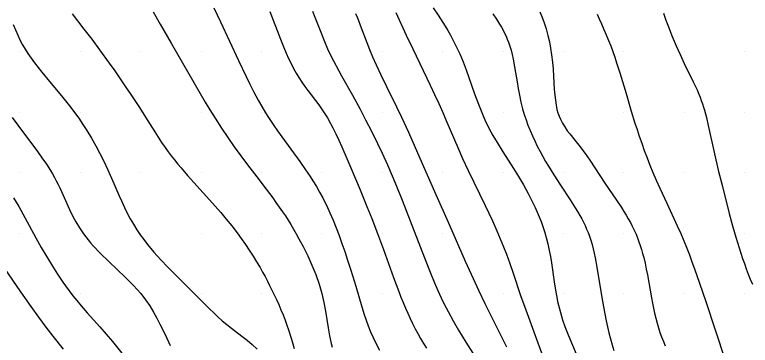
# Model space of a CAD drawing. Extents: x 2602990 to 2605851, y 618069 to 619180.
# Drawn here: x 2604249.6 to 2604310.5, y 618425.7 to 618453.1 of the extents above; entities that cross this region are included whole.
import ezdxf

# ---------------------------------------------------------------- set-up
doc = ezdxf.new("R2010")
doc.units = 0
for name, color, linetype in [('Default', 7, 'Continuous'), ('DTM Contours Major', 7, 'Continuous'), ('DTM Contours Minor', 7, 'Continuous'), ('Exist DTM Breakline', 7, 'Continuous'), ('Exist DTM Scan Elevation Point', 7, 'Continuous')]:
    doc.layers.add(name, color=color, linetype=linetype)

# ---------------------------------------------------------------- blocks, each defined once
blk = doc.blocks.new('POINT_DISPLAY')
at = {"layer": 'Default'}
blk.add_line((0, 0), (0, 0), dxfattribs=at)

msp = doc.modelspace()

# ---------------------------------------------------------------- linework, layer by layer
at = {"layer": 'DTM Contours Major'}
msp.add_lwpolyline([(2604274.21, 618453.374), (2604274.419, 618452.873), (2604274.907, 618451.641), (2604275.213, 618450.876), (2604275.474, 618450.265), (2604275.69, 618449.797), (2604275.952, 618449.271), (2604276.169, 618448.86), (2604276.628, 618448.026), (2604277.526, 618446.423), (2604278.154, 618445.267), (2604278.617, 618444.385), (2604279.119, 618443.401), (2604279.601, 618442.422), (2604279.983, 618441.619), (2604280.419, 618440.668), (2604280.821, 618439.75), (2604281.185, 618438.881), (2604281.647, 618437.739), (2604282.312, 618436.037), (2604283.493, 618432.957), (2604283.957, 618431.775), (2604284.318, 618430.891), (2604284.59, 618430.257), (2604284.874, 618429.641), (2604285.128, 618429.128), (2604285.454, 618428.508), (2604285.868, 618427.762), (2604286.316, 618426.99), (2604286.915, 618425.994), (2604287.488, 618425.069)], dxfattribs=at)
at = {"layer": 'DTM Contours Minor'}
for points in [[(2604266.054, 618453.651), (2604266.601, 618452.498), (2604268.093, 618449.296), (2604268.722, 618447.973), (2604269.034, 618447.337), (2604269.343, 618446.728), (2604269.722, 618446.013), (2604270.019, 618445.483), (2604270.324, 618444.972), (2604270.578, 618444.568), (2604271.008, 618443.922), (2604271.311, 618443.487), (2604271.669, 618442.984), (2604273.158, 618440.938), (2604273.641, 618440.254), (2604274.018, 618439.696), (2604274.252, 618439.333), (2604274.542, 618438.859), (2604274.812, 618438.388), (2604275.065, 618437.918), (2604275.218, 618437.616), (2604275.367, 618437.312), (2604275.65, 618436.699), (2604275.917, 618436.079), (2604276.17, 618435.456), (2604276.416, 618434.817), (2604276.656, 618434.16), (2604276.893, 618433.481), (2604277.127, 618432.779), (2604277.398, 618431.929), (2604277.793, 618430.624), (2604278.294, 618428.908), (2604278.496, 618428.269), (2604278.658, 618427.797), (2604278.834, 618427.323), (2604279.025, 618426.849), (2604279.233, 618426.374), (2604279.459, 618425.899), (2604279.758, 618425.326)], [(2604284.206, 618453.662), (2604284.617, 618453.044), (2604285.004, 618452.44), (2604285.19, 618452.14), (2604285.415, 618451.767), (2604285.632, 618451.391), (2604285.84, 618451.013), (2604286.04, 618450.632), (2604286.229, 618450.246), (2604286.409, 618449.855), (2604286.549, 618449.526), (2604286.683, 618449.194), (2604286.936, 618448.519), (2604287.637, 618446.527), (2604287.951, 618445.673), (2604288.114, 618445.258), (2604288.341, 618444.713), (2604288.578, 618444.189), (2604288.701, 618443.934), (2604288.827, 618443.684), (2604288.987, 618443.381), (2604289.152, 618443.086), (2604289.491, 618442.511), (2604289.971, 618441.743), (2604290.851, 618440.365), (2604291.266, 618439.691), (2604291.673, 618439.001), (2604291.875, 618438.642), (2604292.076, 618438.274), (2604292.272, 618437.897), (2604292.464, 618437.513), (2604292.644, 618437.133), (2604292.816, 618436.747), (2604292.981, 618436.355), (2604293.136, 618435.958), (2604293.281, 618435.556), (2604293.415, 618435.151), (2604293.565, 618434.636), (2604293.698, 618434.114), (2604293.813, 618433.583), (2604293.909, 618433.062), (2604293.993, 618432.537), (2604294.216, 618430.982), (2604294.325, 618430.289), (2604294.431, 618429.717), (2604294.51, 618429.349), (2604294.583, 618429.037), (2604294.661, 618428.731), (2604294.744, 618428.431), (2604294.831, 618428.136), (2604294.923, 618427.845), (2604295.115, 618427.284), (2604295.318, 618426.742), (2604295.644, 618425.933), (2604296.037, 618425.009)], [(2604254.327, 618453.168), (2604255.306, 618451.901), (2604255.948, 618451.053), (2604256.6, 618450.174), (2604257.389, 618449.083), (2604257.849, 618448.433), (2604258.305, 618447.778), (2604258.751, 618447.125), (2604259.184, 618446.48), (2604259.836, 618445.48), (2604260.586, 618444.293), (2604261.158, 618443.384), (2604261.442, 618442.942), (2604261.729, 618442.51), (2604262.021, 618442.089), (2604262.275, 618441.74), (2604262.533, 618441.398), (2604262.798, 618441.061), (2604263.069, 618440.728), (2604263.347, 618440.398), (2604263.887, 618439.778), (2604265.702, 618437.773), (2604266.164, 618437.25), (2604266.628, 618436.712), (2604267.088, 618436.162), (2604267.538, 618435.603), (2604267.974, 618435.037), (2604268.327, 618434.557), (2604268.666, 618434.075), (2604268.99, 618433.593), (2604269.3, 618433.112), (2604269.595, 618432.632), (2604269.876, 618432.156), (2604270.087, 618431.783), (2604270.289, 618431.413), (2604270.484, 618431.044), (2604270.672, 618430.677), (2604271.029, 618429.946), (2604271.229, 618429.517), (2604271.421, 618429.089), (2604271.605, 618428.662), (2604271.779, 618428.235), (2604271.944, 618427.808), (2604272.097, 618427.382), (2604272.228, 618426.994), (2604272.471, 618426.222), (2604272.703, 618425.461)], [(2604261.032, 618453.329), (2604261.624, 618452.299), (2604262.526, 618450.723), (2604265.345, 618445.849), (2604265.717, 618445.224), (2604266.158, 618444.508), (2604266.676, 618443.704), (2604267.207, 618442.914), (2604267.745, 618442.143), (2604268.286, 618441.395), (2604268.827, 618440.667), (2604269.605, 618439.655), (2604270.383, 618438.65), (2604270.926, 618437.929), (2604271.199, 618437.555), (2604271.473, 618437.169), (2604271.746, 618436.77), (2604271.972, 618436.429), (2604272.198, 618436.077), (2604272.423, 618435.714), (2604272.649, 618435.338), (2604272.874, 618434.949), (2604273.1, 618434.546), (2604273.472, 618433.847), (2604273.834, 618433.115), (2604274.178, 618432.357), (2604274.493, 618431.58), (2604274.77, 618430.792), (2604275, 618430), (2604275.165, 618429.27), (2604275.296, 618428.55), (2604275.511, 618427.162), (2604275.624, 618426.507), (2604275.759, 618425.886), (2604275.845, 618425.573)], [(2604270.677, 618453.362), (2604271.561, 618451.058), (2604271.844, 618450.357), (2604272.041, 618449.897), (2604272.242, 618449.458), (2604272.445, 618449.038), (2604272.652, 618448.639), (2604272.864, 618448.258), (2604273.081, 618447.896), (2604273.33, 618447.512), (2604273.584, 618447.147), (2604273.839, 618446.8), (2604274.732, 618445.626), (2604275.027, 618445.212), (2604275.249, 618444.876), (2604275.448, 618444.551), (2604275.719, 618444.073), (2604275.899, 618443.731), (2604276.147, 618443.235), (2604276.398, 618442.706), (2604276.65, 618442.152), (2604276.903, 618441.58), (2604277.405, 618440.411), (2604278.169, 618438.58), (2604278.726, 618437.22), (2604279.124, 618436.225), (2604279.609, 618434.969), (2604280.095, 618433.652), (2604280.929, 618431.329), (2604281.144, 618430.745), (2604281.362, 618430.168), (2604281.54, 618429.709), (2604281.722, 618429.256), (2604281.908, 618428.81), (2604282.1, 618428.372), (2604282.298, 618427.94), (2604282.504, 618427.516), (2604282.718, 618427.099), (2604282.94, 618426.688), (2604283.17, 618426.282), (2604283.406, 618425.88), (2604283.649, 618425.48)], [(2604277.789, 618453.194), (2604277.933, 618452.839), (2604278.255, 618452.006), (2604278.711, 618450.794), (2604278.943, 618450.201), (2604279.194, 618449.598), (2604279.489, 618448.931), (2604279.875, 618448.108), (2604280.347, 618447.142), (2604281.184, 618445.447), (2604281.589, 618444.601), (2604282.161, 618443.36), (2604283.116, 618441.224), (2604284.326, 618438.464), (2604285.554, 618435.663), (2604286.852, 618432.7), (2604287.506, 618431.245), (2604287.946, 618430.298), (2604288.485, 618429.185), (2604289.288, 618427.581), (2604290.282, 618425.604)], [(2604281.107, 618453.275), (2604281.97, 618451.397), (2604282.512, 618450.251), (2604283.959, 618447.247), (2604284.316, 618446.492), (2604284.665, 618445.74), (2604285, 618445), (2604285.267, 618444.39), (2604286.25, 618442.084), (2604286.644, 618441.197), (2604287.115, 618440.189), (2604288.509, 618437.301), (2604289.107, 618436.035), (2604289.484, 618435.199), (2604289.762, 618434.548), (2604290.033, 618433.88), (2604290.267, 618433.272), (2604290.552, 618432.494), (2604290.827, 618431.706), (2604291.449, 618429.854), (2604291.864, 618428.673), (2604293.936, 618422.981)], [(2604289.148, 618453.157), (2604289.438, 618452.725), (2604289.702, 618452.304), (2604289.851, 618452.05), (2604289.99, 618451.799), (2604290.118, 618451.553), (2604290.236, 618451.308), (2604290.344, 618451.065), (2604290.441, 618450.823), (2604290.561, 618450.488), (2604290.664, 618450.148), (2604290.754, 618449.801), (2604290.84, 618449.405), (2604290.952, 618448.78), (2604291.152, 618447.523), (2604291.244, 618446.976), (2604291.349, 618446.418), (2604291.47, 618445.854), (2604291.612, 618445.291), (2604291.745, 618444.836), (2604291.893, 618444.386), (2604292.055, 618443.94), (2604292.23, 618443.501), (2604292.417, 618443.067), (2604292.614, 618442.64), (2604292.828, 618442.203), (2604293.051, 618441.775), (2604293.28, 618441.355), (2604293.515, 618440.944), (2604293.754, 618440.541), (2604294.184, 618439.845), (2604294.75, 618438.969), (2604295.554, 618437.753), (2604295.965, 618437.11), (2604296.16, 618436.788), (2604296.348, 618436.466), (2604296.5, 618436.19), (2604296.645, 618435.911), (2604296.782, 618435.631), (2604296.91, 618435.347), (2604297.029, 618435.058), (2604297.138, 618434.766), (2604297.253, 618434.419), (2604297.355, 618434.065), (2604297.447, 618433.705), (2604297.531, 618433.339), (2604297.607, 618432.968), (2604297.747, 618432.196), (2604298.128, 618429.854), (2604298.3, 618428.899), (2604298.523, 618427.754), (2604298.63, 618427.253), (2604298.745, 618426.752), (2604298.872, 618426.256), (2604299.012, 618425.767), (2604299.168, 618425.29)], [(2604293.049, 618453.322), (2604293.203, 618452.938), (2604293.387, 618452.425), (2604293.552, 618451.904), (2604293.698, 618451.375), (2604293.823, 618450.84), (2604293.929, 618450.302), (2604294.013, 618449.762), (2604294.083, 618449.168), (2604294.133, 618448.58), (2604294.171, 618448.004), (2604294.234, 618446.916), (2604294.273, 618446.415), (2604294.319, 618445.998), (2604294.378, 618445.608), (2604294.415, 618445.423), (2604294.456, 618445.244), (2604294.534, 618444.965), (2604294.627, 618444.698), (2604294.735, 618444.442), (2604294.815, 618444.278), (2604294.902, 618444.117), (2604294.995, 618443.957), (2604295.094, 618443.799), (2604295.31, 618443.485), (2604295.505, 618443.224), (2604295.928, 618442.694), (2604296.371, 618442.144), (2604296.592, 618441.859), (2604296.789, 618441.591), (2604297.175, 618441.037), (2604298.426, 618439.154), (2604299.389, 618437.732), (2604299.793, 618437.118), (2604299.989, 618436.807), (2604300.174, 618436.504), (2604300.353, 618436.197), (2604300.526, 618435.886), (2604300.691, 618435.57), (2604300.847, 618435.248), (2604300.995, 618434.92), (2604301.121, 618434.612), (2604301.239, 618434.298), (2604301.349, 618433.978), (2604301.451, 618433.651), (2604301.546, 618433.318), (2604301.635, 618432.978), (2604301.743, 618432.512), (2604301.843, 618432.036), (2604301.936, 618431.553), (2604302.272, 618429.654), (2604302.352, 618429.224), (2604302.438, 618428.8), (2604302.529, 618428.382), (2604302.628, 618427.971), (2604302.735, 618427.569), (2604302.853, 618427.174), (2604302.981, 618426.788), (2604303.117, 618426.412), (2604303.259, 618426.045), (2604303.408, 618425.688)], [(2604297.77, 618453.124), (2604297.946, 618452.754), (2604298.146, 618452.318), (2604298.343, 618451.873), (2604298.535, 618451.421), (2604298.721, 618450.962), (2604298.901, 618450.499), (2604299.074, 618450.032), (2604299.236, 618449.573), (2604299.39, 618449.113), (2604299.681, 618448.198), (2604300.169, 618446.562), (2604300.6, 618445.109), (2604300.911, 618444.108), (2604301.079, 618443.59), (2604301.269, 618443.023), (2604301.47, 618442.441), (2604301.684, 618441.847), (2604301.909, 618441.245), (2604302.146, 618440.637), (2604302.395, 618440.027), (2604302.671, 618439.378), (2604302.957, 618438.734), (2604303.534, 618437.477), (2604304.4, 618435.619), (2604304.692, 618434.968), (2604304.947, 618434.372), (2604305.195, 618433.764), (2604305.412, 618433.208), (2604305.627, 618432.636), (2604305.839, 618432.053), (2604306.258, 618430.863), (2604306.776, 618429.339), (2604308.36, 618424.584)], [(2604303.258, 618453.215), (2604303.468, 618452.637), (2604303.677, 618452.077), (2604303.992, 618451.276), (2604304.31, 618450.52), (2604304.639, 618449.788), (2604304.994, 618449.044), (2604305.735, 618447.541), (2604305.895, 618447.2), (2604306.049, 618446.857), (2604306.195, 618446.512), (2604306.298, 618446.249), (2604306.396, 618445.984), (2604306.488, 618445.716), (2604306.576, 618445.445), (2604306.659, 618445.172), (2604306.737, 618444.894), (2604306.821, 618444.574), (2604306.978, 618443.919), (2604307.489, 618441.579), (2604307.803, 618440.222), (2604308.143, 618438.854), (2604308.713, 618436.645), (2604308.99, 618435.624), (2604309.263, 618434.67), (2604309.533, 618433.789), (2604309.819, 618432.917), (2604309.97, 618432.484), (2604310.125, 618432.052), (2604310.286, 618431.623), (2604310.453, 618431.196), (2604310.627, 618430.772)], [(2604249.441, 618452.279), (2604249.625, 618451.83), (2604249.822, 618451.388), (2604250.034, 618450.953), (2604250.228, 618450.59), (2604250.436, 618450.234), (2604250.657, 618449.882), (2604250.924, 618449.488), (2604251.207, 618449.097), (2604251.504, 618448.708), (2604251.813, 618448.32), (2604252.456, 618447.544), (2604253.451, 618446.362), (2604253.782, 618445.957), (2604254.11, 618445.545), (2604254.558, 618444.956), (2604254.927, 618444.441), (2604255.169, 618444.086), (2604255.553, 618443.49), (2604255.926, 618442.872), (2604256.286, 618442.239), (2604256.629, 618441.597), (2604256.955, 618440.953), (2604257.259, 618440.313), (2604257.594, 618439.562), (2604258.221, 618438.099), (2604258.433, 618437.618), (2604258.654, 618437.141), (2604258.885, 618436.67), (2604259.13, 618436.203), (2604259.393, 618435.741), (2604259.677, 618435.285), (2604259.953, 618434.877), (2604260.251, 618434.472), (2604260.57, 618434.066), (2604261.1, 618433.437), (2604261.668, 618432.809), (2604262.258, 618432.188), (2604262.855, 618431.579), (2604264.67, 618429.764), (2604265.352, 618429.078), (2604265.696, 618428.738), (2604266.043, 618428.403), (2604266.395, 618428.075), (2604266.755, 618427.753), (2604267.125, 618427.438), (2604267.508, 618427.129), (2604268.376, 618426.473), (2604268.812, 618426.137), (2604269.234, 618425.785), (2604269.634, 618425.408)], [(2604249.373, 618444.565), (2604249.82, 618443.935), (2604250.289, 618443.301), (2604251.063, 618442.28), (2604251.451, 618441.761), (2604251.83, 618441.239), (2604252.192, 618440.713), (2604252.531, 618440.185), (2604252.7, 618439.901), (2604252.862, 618439.617), (2604253.016, 618439.331), (2604253.164, 618439.043), (2604253.307, 618438.754), (2604253.445, 618438.462), (2604254.119, 618436.951), (2604254.362, 618436.443), (2604254.628, 618435.937), (2604254.926, 618435.435), (2604255.089, 618435.188), (2604255.262, 618434.942), (2604255.446, 618434.696), (2604255.64, 618434.451), (2604255.846, 618434.207), (2604256.064, 618433.961), (2604256.683, 618433.316), (2604257.354, 618432.665), (2604258.05, 618432.007), (2604258.741, 618431.344), (2604259.401, 618430.675), (2604260, 618430), (2604260.395, 618429.491), (2604260.747, 618428.982), (2604261.061, 618428.476), (2604261.343, 618427.976), (2604261.598, 618427.486), (2604261.994, 618426.673), (2604262.451, 618425.719)], [(2604249.473, 618437.941), (2604249.907, 618437.198), (2604250.401, 618436.311), (2604251.314, 618434.618), (2604251.759, 618433.829), (2604252.223, 618433.041), (2604252.699, 618432.266), (2604253.125, 618431.6), (2604253.551, 618430.962), (2604253.765, 618430.655), (2604254.079, 618430.221), (2604254.382, 618429.824), (2604254.704, 618429.421), (2604255.067, 618428.991), (2604255.571, 618428.421), (2604256.632, 618427.239), (2604257.154, 618426.633), (2604257.654, 618426.027), (2604260.209, 618422.872)], [(2604248.734, 618432.092), (2604250.053, 618430.156), (2604250.903, 618428.932), (2604251.531, 618428.055), (2604251.844, 618427.629), (2604252.158, 618427.212), (2604252.721, 618426.487), (2604253.581, 618425.416)]]:
    msp.add_lwpolyline(points, dxfattribs=at)
at = {"layer": 'Exist DTM Breakline'}
msp.add_spline([(2604056.195, 618608.101), (2604070.612, 618564.846), (2604060.948, 618498.617), (2604052.223, 618447.183), (2604051.568, 618445.166), (2604051.779, 618438.355), (2604056.316, 618420.051), (2604056.045, 618414.227), (2604060.112, 618404.174), (2604065.814, 618393.977), (2604079.591, 618374.932), (2604102.645, 618354.376), (2604129.573, 618330.438), (2604185.644, 618288.739), (2604229.181, 618260.22), (2604259.941, 618240.43), (2604275.412, 618231.212), (2604276.014, 618212.47)], degree=3, dxfattribs=at)

# ---------------------------------------------------------------- block references
at = {"layer": 'Exist DTM Scan Elevation Point', "xscale": 1.3123333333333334, "yscale": 1.3123333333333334}
for p in [(2604250, 618450), (2604255, 618450), (2604260, 618450), (2604265, 618450), (2604270, 618450), (2604275, 618450), (2604280, 618450), (2604285, 618450), (2604290, 618450), (2604295, 618450), (2604300, 618450), (2604305, 618450), (2604310, 618450), (2604250, 618445), (2604255, 618445), (2604260, 618445), (2604265, 618445), (2604270, 618445), (2604275, 618445), (2604280, 618445), (2604285, 618445), (2604290, 618445), (2604295, 618445), (2604300, 618445), (2604305, 618445), (2604310, 618445), (2604250, 618440), (2604255, 618440), (2604260, 618440), (2604265, 618440), (2604270, 618440), (2604275, 618440), (2604280, 618440), (2604285, 618440), (2604290, 618440), (2604295, 618440), (2604300, 618440), (2604305, 618440), (2604310, 618440), (2604250, 618435), (2604255, 618435), (2604260, 618435), (2604265, 618435), (2604270, 618435), (2604275, 618435), (2604280, 618435), (2604285, 618435), (2604290, 618435), (2604295, 618435), (2604300, 618435), (2604305, 618435), (2604310, 618435), (2604250, 618430), (2604255, 618430), (2604260, 618430), (2604265, 618430), (2604270, 618430), (2604275, 618430), (2604280, 618430), (2604285, 618430), (2604290, 618430), (2604295, 618430), (2604300, 618430), (2604305, 618430), (2604310, 618430)]:
    msp.add_blockref('POINT_DISPLAY', p, dxfattribs=at)

doc.saveas('drawing.dxf')
